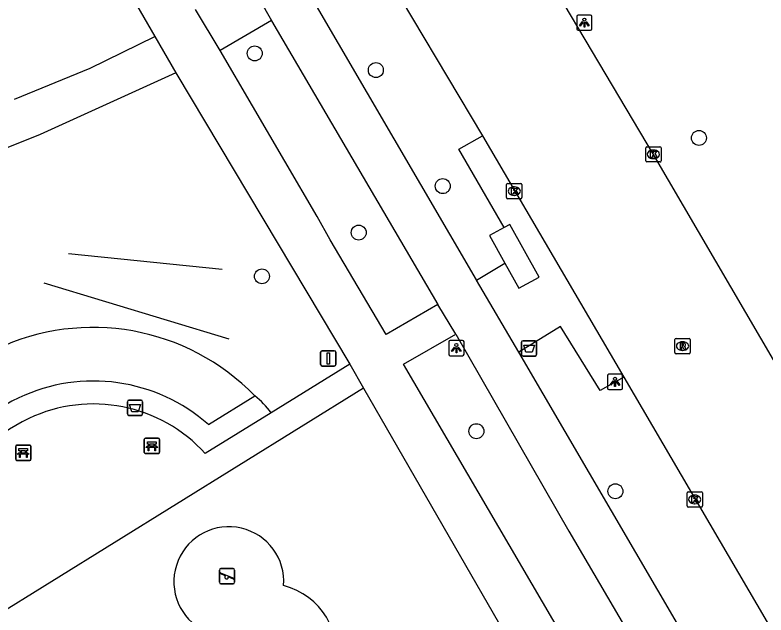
# Model space of a CAD drawing. Extents: x 159353 to 160616, y 385893 to 387321.
# Drawn here: x 159818.35 to 159867.44, y 386373.82 to 386413.05 of the extents above; entities that cross this region are included whole.
import ezdxf

# ---------------------------------------------------------------- set-up
doc = ezdxf.new("R2010")
doc.units = 0
for name, color, linetype in [('IMGEO_Afvalbak', 7, 'Continuous'), ('IMGEO_Bank', 7, 'Continuous'), ('IMGEO_Boom', 7, 'Continuous'), ('IMGEO_Fietspad_gesloten', 7, 'Continuous'), ('IMGEO_Groenvoorziening', 7, 'Continuous'), ('IMGEO_Hek', 7, 'Continuous'), ('IMGEO_Kolk', 7, 'Continuous'), ('IMGEO_Lichtpunt', 7, 'Continuous'), ('IMGEO_Rijbaan_lokaal_gesloten', 7, 'Continuous'), ('IMGEO_Rioolput', 7, 'Continuous'), ('IMGEO_Speelvoorziening', 7, 'Continuous'), ('IMGEO_Verkeersbordpaal', 7, 'Continuous'), ('IMGEO_Voetpad_gesloten', 7, 'Continuous'), ('IMGEO_Voetpad_halfverhard', 7, 'Continuous'), ('IMGEO_Voetpad_open', 7, 'Continuous')]:
    doc.layers.add(name, color=color, linetype=linetype)

msp = doc.modelspace()

# ---------------------------------------------------------------- linework, layer by layer
at = {"layer": 'IMGEO_Afvalbak'}
for p, q in [((159851.458, 386390.853), (159851.458, 386391.653)), ((159851.458, 386391.653), (159851.458, 386390.853)), ((159851.558, 386391.753), (159852.348, 386391.753)), ((159852.348, 386391.753), (159851.558, 386391.753)), ((159852.448, 386391.653), (159852.448, 386390.853)), ((159852.448, 386390.853), (159852.448, 386391.653)), ((159852.348, 386390.753), (159851.558, 386390.753)), ((159851.558, 386390.753), (159852.348, 386390.753)), ((159825.702, 386386.967), (159825.702, 386387.767)), ((159825.702, 386387.767), (159825.702, 386386.967)), ((159825.802, 386387.867), (159826.592, 386387.867)), ((159826.592, 386387.867), (159825.802, 386387.867)), ((159826.692, 386387.767), (159826.692, 386386.967)), ((159826.692, 386386.967), (159826.692, 386387.767)), ((159826.592, 386386.867), (159825.802, 386386.867)), ((159825.802, 386386.867), (159826.592, 386386.867))]:
    msp.add_line(p, q, dxfattribs=at)
for points in [[(159851.601, 386391.467), (159852.305, 386391.467), (159852.156, 386390.997), (159851.75, 386390.997), (159851.601, 386391.467)], [(159825.845, 386387.581), (159826.549, 386387.581), (159826.4, 386387.111), (159825.994, 386387.111), (159825.845, 386387.581)]]:
    msp.add_lwpolyline(points, dxfattribs=at)
for centre, start, end in [((159851.558, 386391.653), 90, 180), ((159851.558, 386391.653), 90, 180), ((159852.348, 386391.653), 0, 90), ((159852.348, 386391.653), 360, 90), ((159851.558, 386390.853), 180, 270), ((159851.558, 386390.853), 180, 270), ((159852.348, 386390.853), 270, 0), ((159852.348, 386390.853), 270, 0), ((159825.802, 386387.767), 90, 180), ((159825.802, 386387.767), 90, 180), ((159826.592, 386387.767), 0, 90), ((159826.592, 386387.767), 360, 90), ((159825.802, 386386.967), 180, 270), ((159825.802, 386386.967), 180, 270), ((159826.592, 386386.967), 270, 0), ((159826.592, 386386.967), 270, 0)]:
    msp.add_arc(centre, 0.1, start, end, dxfattribs=at)
at = {"layer": 'IMGEO_Bank'}
for p, q in [((159826.8, 386384.446), (159826.8, 386385.287)), ((159826.8, 386385.287), (159826.8, 386384.446)), ((159826.875, 386385.371), (159827.716, 386385.371)), ((159827.716, 386385.371), (159826.875, 386385.371)), ((159827.8, 386385.296), (159827.8, 386384.455)), ((159827.8, 386384.455), (159827.8, 386385.296)), ((159818.397, 386384.002), (159818.397, 386384.843)), ((159818.397, 386384.843), (159818.397, 386384.002)), ((159818.472, 386384.927), (159819.313, 386384.927)), ((159819.313, 386384.927), (159818.472, 386384.927)), ((159819.397, 386384.852), (159819.397, 386384.011)), ((159819.397, 386384.011), (159819.397, 386384.852)), ((159827.497, 386384.769), (159827.104, 386384.769)), ((159827.109, 386384.877), (159827.109, 386384.983)), ((159827.153, 386384.983), (159827.153, 386384.877)), ((159827.441, 386384.989), (159827.159, 386384.989)), ((159827.159, 386384.871), (159827.441, 386384.871)), ((159827.447, 386384.877), (159827.447, 386384.983)), ((159827.491, 386384.983), (159827.491, 386384.877)), ((159819.094, 386384.325), (159818.701, 386384.325)), ((159818.706, 386384.433), (159818.706, 386384.539)), ((159818.75, 386384.539), (159818.75, 386384.433)), ((159819.038, 386384.545), (159818.756, 386384.545)), ((159818.756, 386384.427), (159819.038, 386384.427)), ((159819.044, 386384.433), (159819.044, 386384.539)), ((159819.088, 386384.539), (159819.088, 386384.433)), ((159827.725, 386384.371), (159826.884, 386384.371)), ((159826.884, 386384.371), (159827.725, 386384.371)), ((159819.322, 386383.927), (159818.481, 386383.927)), ((159818.481, 386383.927), (159819.322, 386383.927))]:
    msp.add_line(p, q, dxfattribs=at)
for points in [[(159827.047, 386384.769), (159826.905, 386384.769), (159827.017, 386384.871), (159827.103, 386384.871)], [(159827.103, 386384.989), (159827.017, 386384.989), (159827.017, 386385.15), (159827.58, 386385.15), (159827.58, 386384.989), (159827.497, 386384.989)], [(159827.097, 386384.762), (159827.097, 386384.555), (159827.054, 386384.555), (159827.054, 386384.762)], [(159827.497, 386384.871), (159827.58, 386384.871), (159827.692, 386384.769), (159827.553, 386384.769)], [(159827.547, 386384.762), (159827.547, 386384.555), (159827.503, 386384.555), (159827.503, 386384.762)], [(159818.644, 386384.325), (159818.502, 386384.325), (159818.614, 386384.427), (159818.7, 386384.427)], [(159818.7, 386384.545), (159818.614, 386384.545), (159818.614, 386384.706), (159819.177, 386384.706), (159819.177, 386384.545), (159819.094, 386384.545)], [(159818.694, 386384.318), (159818.694, 386384.111), (159818.651, 386384.111), (159818.651, 386384.318)], [(159819.094, 386384.427), (159819.177, 386384.427), (159819.289, 386384.325), (159819.15, 386384.325)], [(159819.144, 386384.318), (159819.144, 386384.111), (159819.1, 386384.111), (159819.1, 386384.318)]]:
    msp.add_lwpolyline(points, dxfattribs=at)
for centre, radius, start, end in [((159826.878, 386385.293), 0.0779, 92.4484, 184.2845), ((159826.878, 386385.293), 0.0779, 92.4484, 184.2845), ((159827.722, 386385.293), 0.0779, 2.4484, 94.2845), ((159827.722, 386385.293), 0.0779, 2.4484, 94.2845), ((159818.475, 386384.849), 0.0779, 92.4484, 184.2845), ((159818.475, 386384.849), 0.0779, 92.4484, 184.2845), ((159819.319, 386384.849), 0.0779, 2.4484, 94.2845), ((159819.319, 386384.849), 0.0779, 2.4484, 94.2845), ((159827.047, 386384.762), 0.00671, 2.8957, 87.1043), ((159827.104, 386384.762), 0.00671, 92.8957, 177.1043), ((159827.102, 386384.982), 0.00671, 2.8957, 87.1043), ((159827.102, 386384.878), 0.00671, 272.8957, 357.1043), ((159827.159, 386384.982), 0.00671, 92.8957, 177.1043), ((159827.159, 386384.878), 0.00671, 182.8957, 267.1043), ((159827.441, 386384.982), 0.00671, 2.8957, 87.1043), ((159827.441, 386384.878), 0.00671, 272.8957, 357.1043), ((159827.498, 386384.982), 0.00671, 92.8957, 177.1043), ((159827.498, 386384.878), 0.00671, 182.8957, 267.1043), ((159827.496, 386384.762), 0.00671, 2.8957, 87.1043), ((159827.553, 386384.762), 0.00671, 92.8957, 177.1043), ((159818.644, 386384.318), 0.00671, 2.8957, 87.1043), ((159818.701, 386384.318), 0.00671, 92.8957, 177.1043), ((159818.699, 386384.538), 0.00671, 2.8957, 87.1043), ((159818.699, 386384.434), 0.00671, 272.8957, 357.1043), ((159818.756, 386384.538), 0.00671, 92.8957, 177.1043), ((159818.756, 386384.434), 0.00671, 182.8957, 267.1043), ((159819.038, 386384.538), 0.00671, 2.8957, 87.1043), ((159819.038, 386384.434), 0.00671, 272.8957, 357.1043), ((159819.095, 386384.538), 0.00671, 92.8957, 177.1043), ((159819.095, 386384.434), 0.00671, 182.8957, 267.1043), ((159819.093, 386384.318), 0.00671, 2.8957, 87.1043), ((159819.15, 386384.318), 0.00671, 92.8957, 177.1043), ((159826.878, 386384.449), 0.0779, 182.4484, 274.2845), ((159826.878, 386384.449), 0.0779, 182.4484, 274.2845), ((159827.722, 386384.449), 0.0779, 272.4484, 4.2845), ((159827.722, 386384.449), 0.0779, 272.4484, 4.2845), ((159818.475, 386384.005), 0.0779, 182.4484, 274.2845), ((159818.475, 386384.005), 0.0779, 182.4484, 274.2845), ((159819.319, 386384.005), 0.0779, 272.4484, 4.2845), ((159819.319, 386384.005), 0.0779, 272.4484, 4.2845)]:
    msp.add_arc(centre, radius, start, end, dxfattribs=at)
at = {"layer": 'IMGEO_Boom'}
for centre in [(159834.021, 386410.538), (159841.939, 386409.447), (159863.057, 386405.01), (159846.312, 386401.86), (159840.817, 386398.824), (159834.494, 386395.962), (159848.507, 386385.837), (159857.597, 386381.91)]:
    msp.add_circle(centre, 0.489, dxfattribs=at)
at = {"layer": 'IMGEO_Fietspad_gesloten'}
for points in [[(159833.6, 386415.402), (159835.111, 386412.683)], [(159848.527, 386395.715), (159848.519, 386395.729), (159837.747, 386414.201), (159837.741, 386414.211)], [(159835.111, 386412.683), (159835.119, 386412.668), (159845.987, 386394.124)], [(159851.28, 386391.003), (159848.527, 386395.715)], [(159847.159, 386392.191), (159845.987, 386394.124)], [(159847.159, 386392.191), (159854.556, 386379.293), (159862.352, 386365.974), (159919.537, 386268.282), (159935.204, 386241.272), (159944.825, 386225.156)], [(159947.456, 386226.623), (159938.723, 386241.317), (159864.988, 386367.537), (159851.28, 386391.003)]]:
    msp.add_lwpolyline(points, dxfattribs=at)
at = {"layer": 'IMGEO_Groenvoorziening'}
msp.add_lwpolyline([(159831.003, 386386.272), (159834.03, 386388.142)], dxfattribs=at)
for centre, radius, start, end in [((159823.453, 386377.898), 14.724, 44.084, 115.5275), ((159823.477, 386377.739), 11.377, 48.5882, 115.3509), ((159823.545, 386377.585), 11.546, 115.3248, 193.8972), ((159831.201, 386384.36), 4.722, 34.5247, 53.2018), ((159832.33, 386376), 3.591, 355.863, 238.3857), ((159834.78, 386371.286), 4.596, 346.9712, 75.7418)]:
    msp.add_arc(centre, radius, start, end, dxfattribs=at)
at = {"layer": 'IMGEO_Hek'}
for points in [[(159831.888, 386396.418), (159821.859, 386397.433)], [(159832.341, 386391.85), (159820.267, 386395.506)]]:
    msp.add_lwpolyline(points, dxfattribs=at)
at = {"layer": 'IMGEO_Kolk'}
for p, q in [((159859.577, 386403.512), (159859.577, 386404.364)), ((159859.652, 386404.438), (159860.504, 386404.438)), ((159860.578, 386404.364), (159860.578, 386403.512)), ((159860.065, 386404.218), (159860.09, 386404.218)), ((159860.504, 386403.438), (159859.652, 386403.438)), ((159860.088, 386403.658), (159860.063, 386403.658)), ((159850.487, 386401.107), (159850.487, 386401.959)), ((159850.562, 386402.033), (159851.414, 386402.033)), ((159851.488, 386401.959), (159851.488, 386401.107)), ((159850.975, 386401.813), (159851, 386401.813)), ((159851.414, 386401.033), (159850.562, 386401.033)), ((159850.998, 386401.253), (159850.973, 386401.253)), ((159862.278, 386380.948), (159862.278, 386381.8)), ((159862.353, 386381.874), (159863.205, 386381.874)), ((159863.279, 386381.8), (159863.279, 386380.948)), ((159862.766, 386381.654), (159862.791, 386381.654)), ((159863.205, 386380.874), (159862.353, 386380.874)), ((159862.789, 386381.094), (159862.764, 386381.094))]:
    msp.add_line(p, q, dxfattribs=at)
for points in [[(159859.577, 386403.512), (159859.577, 386404.364)], [(159859.652, 386404.438), (159860.504, 386404.438)], [(159860.578, 386404.364), (159860.578, 386403.512)], [(159859.898, 386404.138), (159860.021, 386404.138), (159860.021, 386403.987), (159860.151, 386404.138), (159860.315, 386404.138), (159860.169, 386403.987), (159860.322, 386403.738), (159860.17, 386403.738), (159860.085, 386403.902), (159860.021, 386403.835), (159860.021, 386403.738), (159859.898, 386403.738), (159859.898, 386404.138)], [(159860.504, 386403.438), (159859.652, 386403.438)], [(159850.487, 386401.107), (159850.487, 386401.959)], [(159850.562, 386402.033), (159851.414, 386402.033)], [(159851.488, 386401.959), (159851.488, 386401.107)], [(159850.808, 386401.733), (159850.931, 386401.733), (159850.931, 386401.582), (159851.061, 386401.733), (159851.225, 386401.733), (159851.079, 386401.582), (159851.232, 386401.333), (159851.08, 386401.333), (159850.995, 386401.497), (159850.931, 386401.43), (159850.931, 386401.333), (159850.808, 386401.333), (159850.808, 386401.733)], [(159851.414, 386401.033), (159850.562, 386401.033)], [(159862.278, 386380.948), (159862.278, 386381.8)], [(159862.353, 386381.874), (159863.205, 386381.874)], [(159863.279, 386381.8), (159863.279, 386380.948)], [(159862.599, 386381.574), (159862.722, 386381.574), (159862.722, 386381.423), (159862.852, 386381.574), (159863.016, 386381.574), (159862.87, 386381.423), (159863.023, 386381.174), (159862.871, 386381.174), (159862.786, 386381.338), (159862.722, 386381.271), (159862.722, 386381.174), (159862.599, 386381.174), (159862.599, 386381.574)], [(159863.205, 386380.874), (159862.353, 386380.874)]]:
    msp.add_lwpolyline(points, dxfattribs=at)
for centre, start, end in [((159859.654, 386404.362), 91.552, 178.448), ((159859.654, 386404.362), 91.552, 178.448), ((159860.502, 386404.362), 1.552, 88.448), ((159860.502, 386404.362), 1.552, 88.448), ((159859.654, 386403.514), 181.552, 268.448), ((159859.654, 386403.514), 181.552, 268.448), ((159860.502, 386403.514), 271.552, 358.448), ((159860.502, 386403.514), 271.552, 358.448), ((159850.564, 386401.957), 91.552, 178.448), ((159850.564, 386401.957), 91.552, 178.448), ((159851.412, 386401.957), 1.552, 88.448), ((159851.412, 386401.957), 1.552, 88.448), ((159850.564, 386401.109), 181.552, 268.448), ((159850.564, 386401.109), 181.552, 268.448), ((159851.412, 386401.109), 271.552, 358.448), ((159851.412, 386401.109), 271.552, 358.448), ((159862.355, 386381.798), 91.552, 178.448), ((159862.355, 386381.798), 91.552, 178.448), ((159863.203, 386381.798), 1.552, 88.448), ((159863.203, 386381.798), 1.552, 88.448), ((159862.355, 386380.95), 181.552, 268.448), ((159862.355, 386380.95), 181.552, 268.448), ((159863.203, 386380.95), 271.552, 358.448), ((159863.203, 386380.95), 271.552, 358.448)]:
    msp.add_arc(centre, 0.0765, start, end, dxfattribs=at)
for centre, major_axis, ratio, start_param, end_param in [((159860.064, 386403.938), (-0.387, 0.002), 0.722429, 4.712389, 7.853982), ((159860.089, 386403.938), (-0.39, 0.002), 0.717154, 1.570796, 4.712389), ((159850.974, 386401.533), (-0.387, 0.002), 0.722429, 4.712389, 7.853982), ((159850.999, 386401.533), (-0.39, 0.002), 0.717154, 1.570796, 4.712389), ((159862.765, 386381.374), (-0.387, 0.002), 0.722429, 4.712389, 7.853982), ((159862.79, 386381.374), (-0.39, 0.002), 0.717154, 1.570796, 4.712389)]:
    msp.add_ellipse(centre, major_axis=major_axis, ratio=ratio, start_param=start_param, end_param=end_param, dxfattribs=at)
at = {"layer": 'IMGEO_Lichtpunt'}
for p, q in [((159855.069, 386412.953), (159855.069, 386412.146)), ((159855.069, 386412.953), (159855.069, 386412.146)), ((159855.971, 386413.048), (159855.163, 386413.048)), ((159855.971, 386413.048), (159855.163, 386413.048)), ((159856.065, 386412.146), (159856.065, 386412.953)), ((159856.065, 386412.146), (159856.065, 386412.953)), ((159855.163, 386412.052), (159855.971, 386412.052)), ((159855.163, 386412.052), (159855.971, 386412.052)), ((159846.705, 386391.674), (159846.705, 386390.867)), ((159846.705, 386391.674), (159846.705, 386390.867)), ((159847.607, 386391.769), (159846.799, 386391.769)), ((159847.607, 386391.769), (159846.799, 386391.769)), ((159847.701, 386390.867), (159847.701, 386391.674)), ((159847.701, 386390.867), (159847.701, 386391.674)), ((159846.799, 386390.773), (159847.607, 386390.773)), ((159846.799, 386390.773), (159847.607, 386390.773)), ((159857.071, 386389.462), (159857.071, 386388.655)), ((159857.071, 386389.462), (159857.071, 386388.655)), ((159857.973, 386389.557), (159857.165, 386389.557)), ((159857.973, 386389.557), (159857.165, 386389.557)), ((159858.067, 386388.655), (159858.067, 386389.462)), ((159858.067, 386388.655), (159858.067, 386389.462)), ((159857.165, 386388.561), (159857.973, 386388.561)), ((159857.165, 386388.561), (159857.973, 386388.561))]:
    msp.add_line(p, q, dxfattribs=at)
for points in [[(159855.443, 386412.617), (159855.482, 386412.589), (159855.294, 386412.327), (159855.256, 386412.354), (159855.443, 386412.617)], [(159855.545, 386412.569), (159855.592, 386412.569), (159855.592, 386412.247), (159855.545, 386412.247), (159855.545, 386412.569)], [(159855.655, 386412.589), (159855.693, 386412.616), (159855.88, 386412.354), (159855.841, 386412.326), (159855.655, 386412.589)], [(159847.079, 386391.338), (159847.118, 386391.31), (159846.93, 386391.048), (159846.892, 386391.075), (159847.079, 386391.338)], [(159847.181, 386391.29), (159847.228, 386391.29), (159847.228, 386390.968), (159847.181, 386390.968), (159847.181, 386391.29)], [(159847.291, 386391.31), (159847.329, 386391.337), (159847.516, 386391.075), (159847.477, 386391.047), (159847.291, 386391.31)], [(159857.445, 386389.126), (159857.484, 386389.098), (159857.296, 386388.836), (159857.258, 386388.863), (159857.445, 386389.126)], [(159857.547, 386389.078), (159857.594, 386389.078), (159857.594, 386388.756), (159857.547, 386388.756), (159857.547, 386389.078)], [(159857.657, 386389.098), (159857.695, 386389.125), (159857.882, 386388.863), (159857.843, 386388.835), (159857.657, 386389.098)]]:
    msp.add_lwpolyline(points, dxfattribs=at)
for centre in [(159855.568, 386412.751), (159847.204, 386391.472), (159857.57, 386389.26)]:
    msp.add_circle(centre, 0.0994, dxfattribs=at)
for centre, start, end in [((159855.163, 386412.953), 90, 180), ((159855.163, 386412.953), 90, 180), ((159855.971, 386412.953), 0, 90), ((159855.971, 386412.953), 0, 90), ((159855.163, 386412.146), 180, 270), ((159855.163, 386412.146), 180, 270), ((159855.971, 386412.146), 270, 0), ((159855.971, 386412.146), 270, 360), ((159846.799, 386391.674), 90, 180), ((159846.799, 386391.674), 90, 180), ((159847.607, 386391.674), 0, 90), ((159847.607, 386391.674), 0, 90), ((159846.799, 386390.867), 180, 270), ((159846.799, 386390.867), 180, 270), ((159847.607, 386390.867), 270, 0), ((159847.607, 386390.867), 270, 360), ((159857.165, 386389.462), 90, 180), ((159857.165, 386389.462), 90, 180), ((159857.973, 386389.462), 0, 90), ((159857.973, 386389.462), 0, 90), ((159857.165, 386388.655), 180, 270), ((159857.165, 386388.655), 180, 270), ((159857.973, 386388.655), 270, 0), ((159857.973, 386388.655), 270, 360)]:
    msp.add_arc(centre, 0.0946, start, end, dxfattribs=at)
at = {"layer": 'IMGEO_Rijbaan_lokaal_gesloten'}
for points in [[(159875.1, 386378.233), (159860.078, 386403.938), (159849.792, 386421.291)], [(159842.047, 386416.688), (159848.906, 386405.159)], [(159848.906, 386405.159), (159858.158, 386389.37)], [(159858.158, 386389.37), (159869.39, 386370.145), (159949.928, 386232.299)]]:
    msp.add_lwpolyline(points, dxfattribs=at)
at = {"layer": 'IMGEO_Rioolput'}
for p, q in [((159861.484, 386390.974), (159861.484, 386391.826)), ((159861.559, 386391.9), (159862.411, 386391.9)), ((159861.972, 386391.68), (159861.997, 386391.68)), ((159862.485, 386391.826), (159862.485, 386390.974)), ((159861.995, 386391.12), (159861.97, 386391.12)), ((159862.411, 386390.9), (159861.559, 386390.9))]:
    msp.add_line(p, q, dxfattribs=at)
for points in [[(159861.484, 386390.974), (159861.484, 386391.826)], [(159861.559, 386391.9), (159862.411, 386391.9)], [(159862.073, 386391.598), (159861.821, 386391.6), (159861.821, 386391.2)], [(159862.485, 386391.826), (159862.485, 386390.974)], [(159861.821, 386391.2), (159861.945, 386391.2), (159861.945, 386391.362), (159861.956, 386391.362)], [(159861.999, 386391.519), (159861.945, 386391.519), (159861.945, 386391.438)], [(159861.945, 386391.438), (159861.997, 386391.438)], [(159862.003, 386391.333), (159862.074, 386391.2), (159862.214, 386391.2), (159862.149, 386391.326)], [(159862.411, 386390.9), (159861.559, 386390.9)]]:
    msp.add_lwpolyline(points, dxfattribs=at)
for centre, radius, start, end in [((159861.561, 386391.824), 0.0765, 91.552, 178.448), ((159861.561, 386391.824), 0.0765, 91.552, 178.448), ((159862.072, 386391.488), 0.109, 350.3612, 89.416), ((159862.409, 386391.824), 0.0765, 1.552, 88.448), ((159862.409, 386391.824), 0.0765, 1.552, 88.448), ((159861.955, 386391.309), 0.0533, 26.0293, 88.6989), ((159861.981, 386391.627), 0.19, 274.7715, 282.9687), ((159862.005, 386391.423), 0.0964, 77.0061, 93.1865), ((159862.019, 386391.48), 0.0378, 276.6634, 79.6772), ((159862.07, 386391.488), 0.112, 277.5842, 350.9817), ((159862.054, 386391.273), 0.108, 29.5134, 73.7905), ((159861.561, 386390.976), 0.0765, 181.552, 268.448), ((159861.561, 386390.976), 0.0765, 181.552, 268.448), ((159862.409, 386390.976), 0.0765, 271.552, 358.448), ((159862.409, 386390.976), 0.0765, 271.552, 358.448)]:
    msp.add_arc(centre, radius, start, end, dxfattribs=at)
for centre, major_axis, ratio, start_param, end_param in [((159861.971, 386391.4), (-0.387, 0.002), 0.722429, 4.712389, 7.853982), ((159861.996, 386391.4), (-0.39, 0.002), 0.717154, 1.570796, 4.712389)]:
    msp.add_ellipse(centre, major_axis=major_axis, ratio=ratio, start_param=start_param, end_param=end_param, dxfattribs=at)
at = {"layer": 'IMGEO_Speelvoorziening'}
for p, q in [((159831.815, 386376.86), (159832.605, 386376.86)), ((159832.605, 386376.86), (159831.815, 386376.86)), ((159831.715, 386375.96), (159831.715, 386376.76)), ((159831.715, 386376.76), (159831.715, 386375.96)), ((159832.098, 386376.388), (159831.759, 386376.525)), ((159831.784, 386376.585), (159832.66, 386376.232)), ((159832.705, 386376.76), (159832.705, 386375.96)), ((159832.705, 386375.96), (159832.705, 386376.76)), ((159832.636, 386376.172), (159832.296, 386376.309)), ((159832.605, 386375.86), (159831.815, 386375.86)), ((159831.815, 386375.86), (159832.605, 386375.86))]:
    msp.add_line(p, q, dxfattribs=at)
for centre, radius, start, end in [((159831.815, 386376.76), 0.1, 90, 180), ((159831.815, 386376.76), 0.1, 90, 180), ((159832.605, 386376.76), 0.1, 0, 90), ((159832.605, 386376.76), 0.1, 360, 90), ((159831.772, 386376.555), 0.0327, 68.078, 248.078), ((159832.177, 386376.298), 0.12, 130.9928, 5.1632), ((159831.815, 386375.96), 0.1, 180, 270), ((159831.815, 386375.96), 0.1, 180, 270), ((159832.605, 386375.96), 0.1, 270, 0), ((159832.605, 386375.96), 0.1, 270, 0), ((159832.648, 386376.202), 0.0327, 248.078, 68.078)]:
    msp.add_arc(centre, radius, start, end, dxfattribs=at)
at = {"layer": 'IMGEO_Verkeersbordpaal'}
for p, q in [((159838.431, 386391.096), (159839.221, 386391.096)), ((159839.221, 386391.096), (159838.431, 386391.096)), ((159838.331, 386390.196), (159838.331, 386390.996)), ((159838.331, 386390.996), (159838.331, 386390.196)), ((159839.321, 386390.996), (159839.321, 386390.196)), ((159839.321, 386390.196), (159839.321, 386390.996)), ((159839.221, 386390.096), (159838.431, 386390.096)), ((159838.431, 386390.096), (159839.221, 386390.096))]:
    msp.add_line(p, q, dxfattribs=at)
msp.add_lwpolyline([(159838.751, 386390.971), (159838.901, 386390.971), (159838.901, 386390.221), (159838.751, 386390.221), (159838.751, 386390.971)], dxfattribs=at)
for centre, start, end in [((159838.431, 386390.996), 90, 180), ((159838.431, 386390.996), 90, 180), ((159839.221, 386390.996), 0, 90), ((159839.221, 386390.996), 360, 90), ((159838.431, 386390.196), 180, 270), ((159838.431, 386390.196), 180, 270), ((159839.221, 386390.196), 270, 0), ((159839.221, 386390.196), 270, 0)]:
    msp.add_arc(centre, 0.1, start, end, dxfattribs=at)
at = {"layer": 'IMGEO_Voetpad_gesloten'}
for points in [[(159850.326, 386399.151), (159849.376, 386398.626), (159850.377, 386396.815)], [(159850.377, 386396.815), (159851.278, 386395.182), (159852.605, 386395.915), (159850.703, 386399.359), (159850.326, 386399.151)]]:
    msp.add_lwpolyline(points, dxfattribs=at)
at = {"layer": 'IMGEO_Voetpad_halfverhard'}
for points in [[(159818.311, 386407.546), (159823.256, 386409.571), (159827.493, 386411.644)], [(159828.863, 386409.276), (159820.002, 386405.246), (159809.416, 386400.989), (159807.237, 386400.04), (159788.067, 386392.544)]]:
    msp.add_lwpolyline(points, dxfattribs=at)
at = {"layer": 'IMGEO_Voetpad_open'}
for points in [[(159822.146, 386420.883), (159827.493, 386411.644)], [(159831.763, 386410.736), (159830.157, 386413.405)], [(159835.111, 386412.683), (159831.763, 386410.736)], [(159827.493, 386411.644), (159828.863, 386409.276)], [(159845.987, 386394.124), (159842.604, 386392.156), (159838.96, 386398.355), (159838.101, 386399.869), (159831.763, 386410.736)], [(159828.863, 386409.276), (159840.229, 386390.213)], [(159850.326, 386399.151), (159847.365, 386404.284), (159848.906, 386405.159)], [(159848.527, 386395.715), (159850.377, 386396.815)], [(159858.158, 386389.37), (159856.61, 386388.492), (159853.999, 386392.675), (159851.28, 386391.003)], [(159944.825, 386225.156), (159941.411, 386223.11), (159926.534, 386248.554), (159859.054, 386364.02), (159843.747, 386390.213), (159847.159, 386392.191)], [(159840.229, 386390.213), (159835.092, 386387.037)], [(159840.229, 386390.213), (159841.127, 386388.646)], [(159841.127, 386388.646), (159816.668, 386373.48)], [(159841.127, 386388.646), (159856.271, 386362.37), (159874.751, 386330.744)], [(159835.092, 386387.037), (159830.792, 386384.378)]]:
    msp.add_lwpolyline(points, dxfattribs=at)
for centre, radius, start, end in [((159823.477, 386377.735), 9.881, 42.2406, 115.3381), ((159823.546, 386377.584), 10.048, 115.3262, 199.9255)]:
    msp.add_arc(centre, radius, start, end, dxfattribs=at)

doc.saveas('drawing.dxf')
